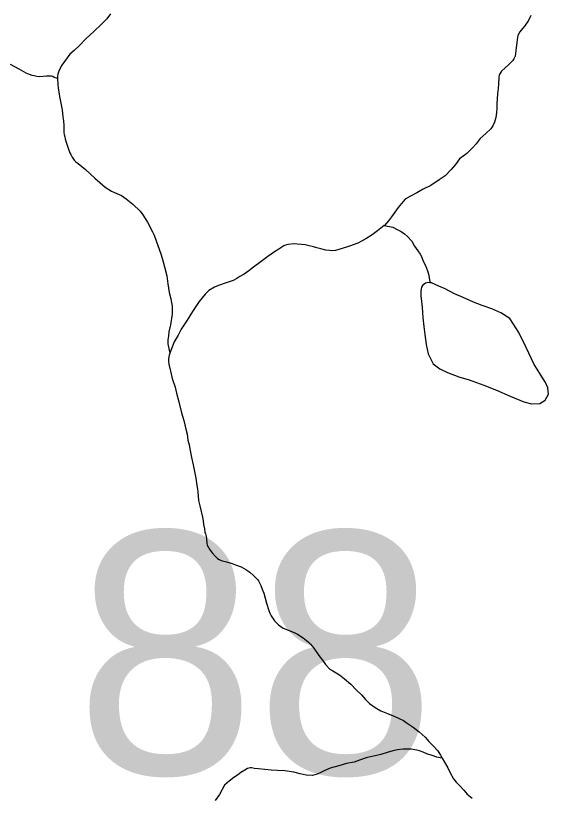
# Model space of a CAD drawing. Extents: x 2220236 to 2384410, y 720751 to 894131.
# Drawn here: x 2276076 to 2278421, y 824683 to 828121 of the extents above; entities that cross this region are included whole.
import ezdxf

# ---------------------------------------------------------------- set-up
doc = ezdxf.new("R2010")
doc.units = 0
doc.layers.add('Default', color=7, linetype='Continuous')

msp = doc.modelspace()

# ---------------------------------------------------------------- linework, layer by layer
at = {"layer": 'Default'}
for points in [[(2276493.2, 828129.1), (2276477.7, 828107.1), (2276453.9, 828083), (2276420.1, 828050.9), (2276384.6, 828018.2), (2276356.8, 827989.9), (2276333.1, 827967.4), (2276315, 827951.4), (2276279.6, 827903), (2276271.8, 827889.3), (2276265.9, 827877), (2276262, 827863.3), (2276260.9, 827854.1), (2276260.7, 827844.3)], [(2278343.9, 828121.9), (2278332.5, 828095.9), (2278322.4, 828083), (2278316.7, 828075.6), (2278306.6, 828063.7), (2278294.9, 828049.8), (2278287, 828033.6), (2278283.3, 828015.6), (2278281.4, 828001.9), (2278279.3, 827981.2), (2278277.7, 827965.9), (2278274.9, 827943), (2278269.1, 827930.6), (2278264, 827923.5), (2278245.9, 827904.9), (2278230.6, 827891.4)], [(2276260.7, 827844.3), (2276246, 827848.9), (2276240.2, 827852.9), (2276234, 827854.7), (2276226.1, 827854.9), (2276212, 827854.5), (2276182.1, 827852.5), (2276170, 827853.7), (2276157.9, 827855.6), (2276148.1, 827858.1), (2276136.4, 827862.6), (2276122.1, 827867.8), (2276091.9, 827885.5), (2276053.7, 827905.3)], [(2278230.6, 827891.4), (2278214.2, 827877), (2278204.7, 827860.8), (2278202.8, 827849.3), (2278200.9, 827820.5), (2278199.2, 827800.9), (2278197.3, 827776.3), (2278195.6, 827755), (2278193.8, 827733.1), (2278194.1, 827712.4), (2278192, 827694.4), (2278190.3, 827672.5), (2278184.3, 827652.9), (2278176.4, 827636.7), (2278166.9, 827622.8), (2278144.9, 827601.9), (2278121.1, 827580.4), (2278103.3, 827557.8), (2278087.5, 827540.1), (2278062.1, 827515.1), (2278039.7, 827499.1), (2278030.1, 827491.1), (2278012.2, 827466.9), (2277992.4, 827444.4), (2277966.5, 827416.4), (2277940.9, 827398.8), (2277903.3, 827374), (2277869.5, 827357.7), (2277841.3, 827341.9), (2277813.8, 827327.7), (2277789.9, 827313.4), (2277773.8, 827294.7), (2277760.3, 827277), (2277744.5, 827257), (2277730.3, 827236.6), (2277716.8, 827218.2), (2277699, 827197.9), (2277698.3, 827197.9)], [(2276260.7, 827844.3), (2276262.4, 827817.4), (2276262.8, 827803.3), (2276268.9, 827765.4), (2276281.4, 827707.1), (2276283.7, 827675.9), (2276286, 827657.8), (2276288.2, 827637.1), (2276288.2, 827607.6), (2276290.3, 827597.7), (2276292.4, 827587.8), (2276294.5, 827579.6), (2276298.5, 827564.1), (2276308.7, 827533.4), (2276315.2, 827517.8), (2276318.7, 827509.5), (2276325.3, 827497.9), (2276333.9, 827485.3), (2276341.3, 827477.9), (2276351.6, 827470.1), (2276383.9, 827444.2), (2276424.1, 827406.3), (2276446.3, 827387.2), (2276470.2, 827367), (2276498.7, 827349), (2276510.7, 827343.2), (2276542.6, 827330.1), (2276562.9, 827315.9), (2276591.3, 827292.3), (2276623.5, 827260.5), (2276635.3, 827244.5), (2276655.9, 827212.9), (2276678, 827170.8), (2276686.2, 827154.9), (2276717.2, 827069), (2276725.4, 827037.7), (2276733.4, 827009.6), (2276741.9, 826976), (2276746.1, 826941.4), (2276752.5, 826903.6), (2276758.8, 826875.6), (2276765, 826843.3), (2276765.3, 826808.2), (2276757.8, 826761.5), (2276750.2, 826729.8), (2276748.2, 826713.4), (2276746.2, 826695.4), (2276746.5, 826677.4), (2276747.7, 826669.8), (2276755.2, 826636.9)], [(2277698.3, 827197.9), (2277668.9, 827173.9), (2277645, 827157.3), (2277617.4, 827139.9), (2277581.6, 827120.9), (2277545.5, 827106.9), (2277513.8, 827096.8), (2277483.8, 827088.5), (2277470.3, 827087.2), (2277457.9, 827088.1), (2277441.9, 827090), (2277419.7, 827095.4), (2277401.7, 827099.1), (2277386.4, 827103.7), (2277361.9, 827110.7), (2277349.9, 827113.3), (2277333.8, 827114.6), (2277315.8, 827116.6), (2277302.1, 827116.9), (2277273.8, 827114.2), (2277263.9, 827111.8), (2277255.9, 827108), (2277234, 827093.7), (2277216, 827081.6), (2277186.4, 827061.9), (2277156.8, 827039.5), (2277122.8, 827014.7), (2277102.8, 826998.7), (2277081.2, 826984.4), (2277062.9, 826974.2), (2277049.3, 826964.7), (2277033.4, 826955.8), (2277003.3, 826946), (2276969.6, 826933.5), (2276951.4, 826927.4), (2276925.9, 826911.5), (2276909.8, 826895.4), (2276884.5, 826863.1), (2276854.8, 826820.1), (2276831, 826782.3), (2276805.2, 826741.8), (2276791.6, 826715.8), (2276773.9, 826685.7), (2276762.1, 826655.8), (2276755.2, 826636.9)], [(2277698.3, 827197.9), (2277736.9, 827190.5), (2277755, 827180.3), (2277773.2, 827171.1), (2277787.1, 827161), (2277801.3, 827149.2), (2277819.5, 827129.1), (2277831.6, 827107.6), (2277845.9, 827085.9), (2277856.1, 827071.6), (2277862.1, 827061.7), (2277870.2, 827041.8), (2277880.3, 827021.9), (2277888.7, 826998.1), (2277894.5, 826980), (2277896.8, 826965.8), (2277898.9, 826952), (2277898.7, 826946.1)], [(2277898.7, 826946.1), (2277892.5, 826947.2), (2277880.7, 826944.2), (2277866.7, 826934.6), (2277862.9, 826927.2), (2277859, 826910.8), (2277859.2, 826888.9), (2277865.7, 826838.6), (2277868.3, 826792.6), (2277872.4, 826753.1), (2277876.6, 826718.6), (2277883.3, 826675.2), (2277891.6, 826633), (2277914, 826589.3), (2277943.1, 826568), (2277976.5, 826551.9), (2278026.3, 826531.8), (2278072.6, 826518.7), (2278136.4, 826496.1), (2278193, 826473.6), (2278253.1, 826446.8), (2278313.3, 826422.6), (2278347.2, 826413), (2278383.3, 826415.5), (2278406.9, 826430.5), (2278420.9, 826455.8), (2278418.5, 826483.7), (2278407.9, 826507.5), (2278387.5, 826539.1), (2278372, 826565.7), (2278357.7, 826587.3), (2278322.5, 826661.2), (2278290.4, 826727.4), (2278250.7, 826788.9), (2278211.9, 826814.3), (2278171.5, 826831.6), (2278129.5, 826845.5), (2278091.5, 826861.1), (2278045.3, 826880.7), (2278007, 826897.9), (2277967.1, 826920.1), (2277938.8, 826931.5), (2277906.6, 826945.3), (2277898.7, 826946.1)], [(2276755.2, 826636.9), (2276754.2, 826635.3), (2276752.4, 826627.1), (2276749.1, 826611.8), (2276748.9, 826600.3), (2276750.9, 826587.8), (2276757.1, 826557.5), (2276765.3, 826525.2), (2276777.7, 826487.2), (2276784, 826460.2), (2276794.4, 826422.2), (2276806.8, 826373.4), (2276816.9, 826339.8), (2276825.3, 826301.9), (2276831.4, 826280.4), (2276833.8, 826254.1), (2276840.3, 826232.7), (2276844.4, 826208), (2276850.6, 826178.3), (2276856.9, 826146.1), (2276869.4, 826086.1), (2276873.7, 826054.9), (2276876, 826038.4), (2276878, 826026.9), (2276880.2, 825988.1), (2276886.2, 825964.4), (2276899, 825914.9), (2276901.3, 825898.5), (2276903.2, 825882.7), (2276907.4, 825864.6), (2276909.4, 825849.1), (2276911.6, 825842.5), (2276913.8, 825836.6), (2276914.7, 825833.3), (2276915.2, 825829.3), (2276915.5, 825825.1), (2276916, 825816.8), (2276917.9, 825800.4), (2276919.7, 825792.2), (2276922.2, 825786.5), (2276925.1, 825781.6), (2276928.3, 825776.6), (2276940.4, 825758.9), (2276956.4, 825741.6), (2276965.1, 825733.8), (2276972.5, 825728.8), (2276980.7, 825725.3), (2277004.8, 825719.2), (2277028.6, 825712.2), (2277044.5, 825705.9), (2277068.9, 825696.6), (2277088.7, 825684.7), (2277106.8, 825672.8), (2277123.3, 825658.4), (2277141.3, 825641), (2277145.4, 825635), (2277155.5, 825615.1), (2277161.7, 825598.6), (2277167.9, 825581.4), (2277174, 825558.9), (2277180.1, 825536.8), (2277190.6, 825505.5), (2277194.6, 825492.9), (2277200.6, 825481.3), (2277214.9, 825459.7), (2277233.2, 825441.3), (2277253.3, 825427.7), (2277287.1, 825413.9), (2277305.3, 825406.3), (2277317.3, 825400.2), (2277341.3, 825384.3), (2277363.5, 825366.4), (2277373.8, 825356.4), (2277387.9, 825339), (2277410.2, 825307.4), (2277426.5, 825285.7), (2277440.2, 825267.4), (2277458.5, 825247.4), (2277472.4, 825239.5), (2277500.9, 825221.9), (2277523.2, 825204), (2277551.2, 825180.5), (2277575.3, 825156.4), (2277597.8, 825134.6), (2277615.7, 825112.9), (2277634.1, 825096.1), (2277658.3, 825077.6), (2277683, 825064), (2277712.6, 825051.9), (2277745.1, 825038.1), (2277782.8, 825020.9), (2277794.7, 825012.4), (2277825.4, 824991.1), (2277852.9, 824970.9), (2277879.3, 824947.4), (2277895.3, 824929), (2277913.6, 824909.9)], [(2277913.6, 824909.9), (2277933.8, 824888.2), (2277945.9, 824868.3), (2277953.2, 824855.7)], [(2277953.2, 824855.7), (2277951.9, 824855.7), (2277930, 824859.4), (2277910.1, 824867.4), (2277886, 824875.1), (2277869.7, 824881.3), (2277853.8, 824887.2), (2277841.7, 824890.8), (2277817.5, 824894.5), (2277801.5, 824894.9), (2277781.8, 824894.6), (2277757.5, 824891.9), (2277735.7, 824887.4), (2277711.9, 824879.7), (2277683.9, 824871.1), (2277658.2, 824865), (2277630.2, 824859.1), (2277618.3, 824857), (2277590.2, 824846.8), (2277566.4, 824838.4), (2277532.5, 824832.6), (2277498.5, 824821.8), (2277460.6, 824811.7), (2277436.8, 824801.7), (2277416.9, 824791.3), (2277403, 824785.1), (2277382.8, 824778.9), (2277354.7, 824780.5), (2277328.9, 824786.6), (2277300.8, 824793.7), (2277260.9, 824799.5), (2277228.8, 824801.1), (2277201, 824803.3), (2277145, 824808.4), (2277127, 824810.5), (2277114.9, 824812.3), (2277109, 824812.5), (2277096.8, 824810.4), (2277084.9, 824802.5), (2277066.9, 824792), (2277052.9, 824780.2), (2277037, 824769.7), (2277015.3, 824753.7), (2276995.6, 824737.1), (2276973.7, 824694.9), (2276954.2, 824669.1)], [(2277953.2, 824855.7), (2277964.3, 824838.4), (2277978.5, 824812.5), (2277986.7, 824794.3), (2278002.8, 824764.4), (2278014.9, 824750.4), (2278031, 824734.3), (2278049.3, 824715.3), (2278063.4, 824696.9), (2278085.6, 824679.1)]]:
    msp.add_lwpolyline(points, dxfattribs=at)

# ---------------------------------------------------------------- texts
msp.add_text('88', height=1066.27, dxfattribs=at).set_placement((2276339.1, 824785.8))

doc.saveas('drawing.dxf')
